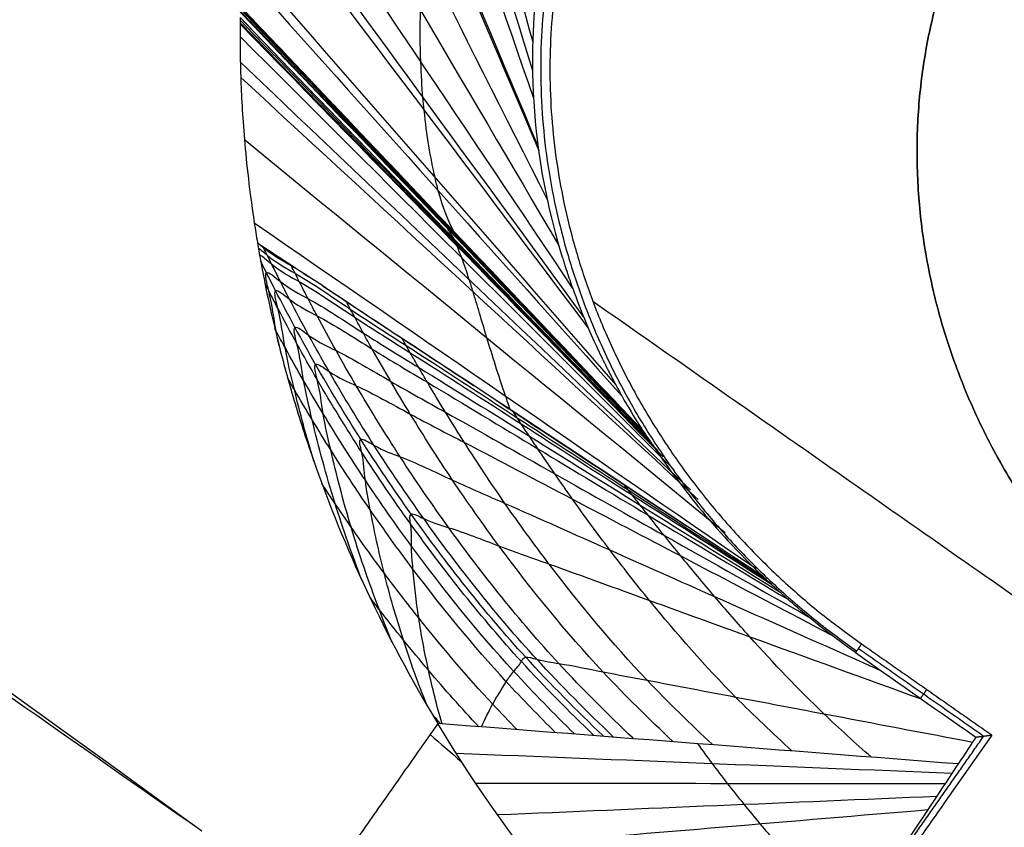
# Model space of a CAD drawing. Header units: millimetres. Extents: x -1267 to 1231, y -1283 to 1250.
# Tile 555 of 656: x -396.11 to -393.78, y -217.71 to -215.8. Entities that reach past the tile are written whole.
import ezdxf

# ---------------------------------------------------------------- set-up
doc = ezdxf.new("R2010")
doc.units = ezdxf.units.MM
doc.layers.add('Default', color=7, linetype='Continuous', true_color=0x000000)

msp = doc.modelspace()

# ---------------------------------------------------------------- linework, layer by layer
at = {"layer": 'Default'}
for points, knots in [([(-401.1255, 407.7332, -638.8215), (-384.7054, 396.2357, -638.8215), (-368.7639, 384.2229, -638.1426), (-337.8463, 359.1556, -635.4387), (-322.8701, 346.1011, -633.4135), (-308.1619, 332.2967, -630.6912), (-307.9397, 332.0879, -630.6499), (-307.4917, 331.6664, -630.5662), (-306.8201, 331.0339, -630.4403), (-305.2562, 329.556, -630.1433), (-302.1408, 326.5916, -629.5367), (-299.4921, 324.036, -628.995), (-294.2234, 318.9054, -627.8827), (-290.7494, 315.4588, -627.1029), (-280.4435, 305.0394, -624.6493), (-273.7276, 297.987, -622.8617), (-254.0515, 276.5013, -617.0554), (-241.5623, 261.7398, -612.5922), (-229.6333, 246.387, -607.5421), (-229.5441, 246.2721, -607.5043), (-229.3625, 246.0382, -607.4273), (-229.0904, 245.6872, -607.3116), (-228.4562, 244.8676, -607.0411), (-227.1914, 243.2266, -606.4973), (-224.6761, 239.9364, -605.3993), (-222.5447, 237.1022, -604.4403), (-218.3148, 231.415, -602.4987), (-215.5388, 227.5983, -601.1729), (-207.3436, 216.0708, -597.104), (-202.0573, 208.2826, -594.2691), (-196.912, 200.3244, -591.2969), (-196.8684, 200.2569, -591.2717), (-196.7849, 200.1278, -591.2234), (-196.6598, 199.9341, -591.151), (-196.3682, 199.4819, -590.982), (-195.7863, 198.5775, -590.6434), (-194.6273, 196.7675, -589.9641), (-192.3292, 193.1433, -588.5975), (-190.3934, 190.0297, -587.4125), (-186.5676, 183.7923, -585.0246), (-184.0778, 179.6209, -583.409), (-176.7922, 167.0647, -578.4943), (-172.1802, 158.6383, -575.1273), (-167.783, 150.0843, -571.653), (-167.7463, 150.0128, -571.624), (-167.6755, 149.8751, -571.568), (-167.5694, 149.6684, -571.4841), (-167.3221, 149.1858, -571.2879), (-166.8285, 148.2197, -570.895), (-165.8453, 146.2834, -570.1062), (-163.8946, 142.3944, -568.5177), (-162.2499, 139.0328, -567.1375), (-158.9973, 132.2717, -564.3531), (-156.348, 126.5742, -561.9926), (-153.5194, 120.2179, -559.3448), (-152.755, 118.477, -558.6185), (-152.2469, 117.3148, -558.1334), (-151.9976, 116.7418, -557.8942), (-150.7523, 113.8671, -556.6932), (-149.7753, 111.5702, -555.7319), (-146.9027, 104.6881, -552.8467), (-144.1465, 97.8232, -549.9589), (-141.1353, 89.8431, -546.5885), (-139.8887, 86.4291, -545.1441), (-139.3754, 85.0075, -544.5423), (-139.2715, 84.7188, -544.4201), (-139.0753, 84.1725, -544.1887), (-138.7818, 83.3527, -543.8416), (-138.4903, 82.5319, -543.4939), (-136.7493, 77.6027, -541.4053), (-135.2596, 73.1912, -539.533), (-130.9658, 59.8647, -533.8746), (-128.3369, 50.8572, -530.047), (-125.9082, 41.5785, -526.1221), (-125.8724, 41.4415, -526.0641), (-125.7994, 41.1618, -525.9458), (-125.6902, 40.7422, -525.7684), (-125.4367, 39.7635, -525.3546), (-124.9352, 37.8067, -524.5275), (-123.9543, 33.8958, -522.8761), (-123.1514, 30.5483, -521.4652), (-121.5962, 23.8594, -518.6503), (-119.6574, 14.9574, -514.9149), (-117.7798, 4.9793, -510.7588), (-116.7484, -1.1044, -508.2389), (-116.4766, -2.7624, -507.5534), (-116.3423, -3.5913, -507.2109), (-116.2982, -3.8653, -507.0976), (-116.2085, -4.4253, -506.8664), (-115.807, -6.9462, -505.8257), (-115.4256, -9.4754, -504.7845), (-114.4561, -16.2404, -502.0077), (-113.8731, -20.7774, -500.1563), (-113.0943, -27.624, -497.3829), (-112.8506, -29.913, -496.4591), (-112.509, -33.357, -495.0748), (-112.3988, -34.5111, -494.6119), (-112.1884, -36.7992, -493.696), (-112.0874, -37.942, -493.2395), (-111.2163, -48.2156, -489.1449), (-110.7112, -57.265, -485.6019), (-110.4718, -66.2997, -482.1373), (-110.4701, -66.3644, -482.1125), (-110.4666, -66.4992, -482.0608), (-110.4614, -66.7014, -481.9834), (-110.4495, -67.1731, -481.8026), (-110.4271, -68.1165, -481.4416), (-110.3874, -70.0033, -480.7208), (-110.3286, -73.7769, -479.2847), (-110.3134, -77.0113, -478.0637), (-110.3302, -83.4802, -475.6354), (-110.4041, -87.7927, -474.0349), (-110.814, -100.7298, -469.2944), (-111.338, -109.354, -466.2153), (-112.1184, -118.0445, -463.2103), (-112.1239, -118.1062, -463.1889), (-112.1356, -118.2353, -463.1443), (-112.1531, -118.429, -463.0774), (-112.1942, -118.8808, -462.9214), (-112.2777, -119.7842, -462.6099), (-112.4493, -121.5901, -461.9892), (-112.8109, -125.1982, -460.7564), (-113.1525, -128.2844, -459.7148), (-113.8779, -134.4483, -457.6524), (-114.4176, -138.5461, -456.3051), (-116.2049, -150.8043, -452.35), (-117.6206, -158.9296, -449.8298), (-119.2837, -167.1312, -447.3961), (-119.3087, -167.254, -447.3596), (-119.3594, -167.5029, -447.2859), (-119.4356, -167.8763, -447.1753), (-119.6145, -168.7473, -446.9179), (-119.9767, -170.4886, -446.4056), (-120.7188, -173.968, -445.3906), (-121.3851, -176.9449, -444.5375), (-122.7578, -182.8913, -442.854), (-123.7265, -186.8457, -441.762), (-126.7922, -198.6779, -438.5801), (-129.0488, -206.5247, -436.584), (-136.4493, -229.9298, -430.9946), (-142.224, -245.3531, -427.7999), (-149.2259, -261.51, -425.0382), (-149.6432, -262.4646, -424.8772), (-150.4811, -264.3651, -424.5612), (-151.7467, -267.2113, -424.0944), (-154.7608, -273.8205, -423.0571), (-157.4485, -279.4298, -422.2571), (-162.9612, -290.5722, -420.777), (-166.8195, -297.8989, -419.9501), (-178.9323, -319.5571, -417.9583), (-187.7248, -333.5672, -417.2821), (-197.2019, -347.1018, -417.2821)], [-580.887092, -580.887092, -580.887092, -580.887092, -544.581648, -544.581648, -508.276205, -508.276205, -507.708933, -507.708933, -507.14166, -506.007115, -503.738025, -499.199844, -499.199844, -490.123484, -490.123484, -471.970762, -471.970762, -435.665319, -435.665319, -435.381682, -435.381682, -435.098046, -434.530774, -433.396229, -431.127138, -426.588958, -426.588958, -417.512597, -417.512597, -399.359876, -399.359876, -399.218057, -399.218057, -399.076239, -398.792603, -398.22533, -397.090785, -394.821695, -390.283515, -390.283515, -381.207154, -381.207154, -363.054432, -363.054432, -362.912614, -362.912614, -362.770796, -362.48716, -361.919887, -360.785342, -358.516252, -353.978071, -353.978071, -344.901711, -342.63262, -341.498075, -341.498075, -340.36353, -340.36353, -335.82535, -335.82535, -326.748989, -322.210809, -319.941718, -319.941718, -319.374446, -319.374446, -318.807173, -317.672628, -317.672628, -308.596267, -308.596267, -290.443546, -290.443546, -290.15991, -290.15991, -289.876273, -289.309001, -288.174456, -285.905365, -281.367185, -281.367185, -272.290824, -263.214463, -260.945373, -259.810828, -259.810828, -259.243556, -259.243556, -258.676283, -254.138103, -254.138103, -245.061742, -245.061742, -240.523561, -240.523561, -238.254471, -238.254471, -235.985381, -235.985381, -217.832659, -217.832659, -217.690841, -217.690841, -217.549023, -217.265387, -216.698114, -215.563569, -213.294479, -208.756299, -208.756299, -199.679938, -199.679938, -181.527216, -181.527216, -181.385398, -181.385398, -181.24358, -180.959944, -180.392671, -179.258126, -176.989036, -172.450855, -172.450855, -163.374495, -163.374495, -145.221773, -145.221773, -144.938137, -144.938137, -144.6545, -144.087228, -142.952683, -140.683593, -136.145412, -136.145412, -127.069051, -127.069051, -108.91633, -108.91633, -72.610886, -72.610886, -70.341796, -70.341796, -68.072706, -63.534526, -54.458165, -54.458165, -36.305443, -36.305443, 0, 0, 0, 0]), ([(-401.8896, 406.6419, -638.2676), (-368.1158, 382.9933, -638.2676), (-336.5022, 357.2552, -635.3739), (-307.1297, 329.4705, -629.7915), (-307.0698, 329.4138, -629.78), (-306.9526, 329.3028, -629.7577), (-306.7768, 329.1364, -629.7242), (-306.3669, 328.748, -629.6458), (-305.5481, 327.9706, -629.4881), (-303.9146, 326.4142, -629.1692), (-300.6634, 323.2938, -628.5179), (-294.2248, 317.0235, -627.1613), (-288.8156, 311.5986, -625.9071), (-278.1441, 300.682, -623.2804), (-271.2254, 293.3153, -621.3718), (-251.0601, 270.9504, -615.2014), (-238.4045, 255.688, -610.4956), (-226.4985, 240.0175, -605.2506), (-226.4492, 239.9526, -605.2288), (-226.3536, 239.8267, -605.1867), (-226.2103, 239.6379, -605.1234), (-225.8761, 239.1971, -604.9756), (-225.2091, 238.3153, -604.6794), (-223.8799, 236.5504, -604.0843), (-221.241, 233.0153, -602.8838), (-219.0125, 229.9762, -601.8374), (-214.6002, 223.886, -599.7217), (-211.7181, 219.8098, -598.2811), (-203.2504, 207.5335, -593.8734), (-197.8432, 199.2853, -590.8208), (-182.3353, 174.3487, -581.3595), (-172.945, 157.466, -574.6429), (-164.447, 140.198, -567.5822), (-164.3792, 140.0601, -567.5258), (-164.2457, 139.7883, -567.4146), (-164.0457, 139.3806, -567.2478), (-163.5802, 138.4289, -566.8582), (-162.6545, 136.5247, -566.0777), (-160.8242, 132.7125, -564.5114), (-159.2914, 129.4384, -563.1603), (-156.2741, 122.8817, -560.4474), (-154.3267, 118.4993, -558.6246), (-148.6782, 105.3182, -553.1205), (-145.1705, 96.4859, -549.4036), (-135.4238, 69.8565, -538.1605), (-129.9621, 51.9273, -530.5435), (-125.5, 33.6787, -522.8628), (-125.4666, 33.542, -522.8053), (-125.3988, 33.2638, -522.6882), (-125.2973, 32.8464, -522.5126), (-125.0619, 31.8729, -522.103), (-124.5966, 29.9261, -521.2843), (-123.6875, 26.0343, -519.6492), (-122.9456, 22.7014, -518.2518), (-121.5111, 16.0395, -515.4633), (-120.6207, 11.6033, -513.6126), (-118.1462, -1.6908, -508.0908), (-116.759, -10.5341, -504.4503), (-113.3742, -37.0128, -493.6911), (-112.154, -54.5968, -486.736), (-111.9365, -72.2718, -480.0361), (-111.9349, -72.4025, -479.9866), (-111.9319, -72.6702, -479.8852), (-111.9275, -73.0716, -479.7332), (-111.9184, -74.008, -479.3789), (-111.9052, -75.8794, -478.6724), (-111.8986, -79.6167, -477.2673), (-111.9268, -82.811, -476.0766), (-112.0278, -89.1875, -473.7138), (-112.1548, -93.4223, -472.1636), (-112.7131, -106.0799, -467.5913), (-113.3214, -114.4557, -464.6479), (-115.8395, -139.406, -456.1578), (-118.4419, -155.8038, -450.9523), (-121.9552, -172.1203, -446.2193), (-121.9815, -172.2419, -446.1841), (-122.0351, -172.49, -446.1122), (-122.1157, -172.862, -446.0045), (-122.3048, -173.7297, -445.7539), (-122.6873, -175.4636, -445.2553), (-123.469, -178.9256, -444.2687), (-124.1678, -181.8831, -443.441), (-125.6037, -187.7846, -441.8101), (-126.6118, -191.7014, -440.7554), (-129.7872, -203.3999, -437.6904), (-132.1056, -211.13, -435.7797), (-139.6527, -234.1218, -430.4576), (-145.4729, -249.1856, -427.4572), (-152.107, -264.1194, -425.0102), (-152.1566, -264.2311, -424.9919), (-152.2579, -264.4585, -424.9548), (-152.4098, -264.7994, -424.8992), (-152.7651, -265.5945, -424.7702), (-153.4791, -267.1823, -424.5153), (-154.9203, -270.349, -424.0174), (-156.1783, -273.048, -423.6113), (-158.7244, -278.4256, -422.8267), (-160.4619, -281.9836, -422.3404), (-165.7941, -292.5768, -420.9925), (-169.5083, -299.5313, -420.242), (-181.1238, -320.0755, -418.4391), (-189.4973, -333.3465, -417.8359), (-198.4949, -346.1964, -417.8359)], [-579.397459, -579.397459, -579.397459, -579.397459, -506.972776, -506.972776, -506.831322, -506.831322, -506.689867, -506.406958, -505.841141, -504.709505, -502.446234, -497.919691, -488.866606, -488.866606, -470.760435, -470.760435, -434.548094, -434.548094, -434.406639, -434.406639, -434.265185, -433.982276, -433.416458, -432.284823, -430.021551, -425.495009, -425.495009, -416.441923, -416.441923, -398.335753, -398.335753, -362.123412, -362.123412, -361.840503, -361.840503, -361.557594, -360.991776, -359.86014, -357.596869, -353.070326, -353.070326, -344.017241, -344.017241, -325.91107, -325.91107, -289.698729, -289.698729, -289.41582, -289.41582, -289.132911, -288.567094, -287.435458, -285.172187, -280.645644, -280.645644, -271.592559, -271.592559, -253.486388, -253.486388, -217.274047, -217.274047, -216.991138, -216.991138, -216.708229, -216.142411, -215.010776, -212.747504, -208.220962, -208.220962, -199.167876, -199.167876, -181.061706, -181.061706, -144.849365, -144.849365, -144.566456, -144.566456, -144.283547, -143.717729, -142.586093, -140.322822, -135.796279, -135.796279, -126.743194, -126.743194, -108.637023, -108.637023, -72.424682, -72.424682, -72.141773, -72.141773, -71.858864, -71.293047, -70.161411, -67.89814, -63.371597, -63.371597, -54.318512, -54.318512, -36.212341, -36.212341, 0, 0, 0, 0]), ([(-197.2019, -347.1018, -417.2821), (-220.3956, -330.8613, -439.9752), (-291.2553, -281.2449, -502.4643), (-454.2709, -167.1001, -605.6749), (-598.9098, -65.8229, -638.8215), (-688.6931, -2.9559, -638.8215)], [2.41548, 2.41548, 2.41548, 2.41548, 70.396144, 198.636056, 404.995527, 404.995527, 404.995527, 404.995527]), ([(-198.4949, -346.1964, -417.8359), (-221.3791, -330.1727, -440.1585), (-291.8903, -280.8002, -502.2417), (-454.4212, -166.9949, -605.1442), (-598.9662, -65.7834, -638.2676), (-688.6931, -2.9559, -638.2676)], [2.408267, 2.408267, 2.408267, 2.408267, 69.367076, 197.537893, 403.786179, 403.786179, 403.786179, 403.786179]), ([(-395.0832, -216.3018, -404.0046), (-395.0967, -216.2788, -403.8024), (-395.1123, -216.2374, -403.5561), (-395.1366, -216.1402, -403.1138), (-395.1489, -216.0651, -402.8391), (-395.158, -215.969, -402.5318), (-395.1627, -215.8923, -402.3017), (-395.1636, -215.7804, -401.9965), (-395.1565, -215.6491, -401.6703), (-395.1454, -215.5533, -401.4502), (-395.131, -215.4584, -401.2396), (-395.1176, -215.3855, -401.0828), (-395.095, -215.2885, -400.8825), (-395.0742, -215.211, -400.7268), (-395.054, -215.1445, -400.5969), (-395.0358, -215.0901, -400.4925), (-395.0219, -215.0509, -400.4181), (-395.0123, -215.025, -400.3697), (-395.0078, -215.0132, -400.3475)], [0, 0, 0, 0, 0.1324023, 0.1647895, 0.3059218, 0.329579, 0.3926816, 0.4794414, 0.5662012, 0.6529609, 0.6591581, 0.7397207, 0.7831006, 0.8264805, 0.8698603, 0.8915503, 0.9132402, 0.9314423, 0.9314423, 0.9314423, 0.9314423]), ([(-394.8809, -215.6741, -400.7598), (-394.8915, -215.7429, -400.9019), (-394.9011, -215.835, -401.0948), (-394.8934, -216.066, -401.5822), (-394.8759, -216.2053, -401.8766), (-394.8262, -216.3671, -402.2325), (-394.8254, -216.3696, -402.2382), (-394.8231, -216.377, -402.2545), (-394.8196, -216.388, -402.2787), (-394.8114, -216.4128, -402.3339), (-394.8043, -216.4328, -402.3788), (-394.7902, -216.4711, -402.4655), (-394.781, -216.4944, -402.519), (-394.7545, -216.5576, -402.6669), (-394.7386, -216.5909, -402.7486), (-394.7253, -216.6176, -402.8175), (-394.7235, -216.6213, -402.827), (-394.7209, -216.6264, -402.8405), (-394.717, -216.634, -402.8607), (-394.7082, -216.6511, -402.9069), (-394.7009, -216.6646, -402.9451), (-394.687, -216.69, -403.0199), (-394.6785, -216.7049, -403.0674), (-394.6556, -216.7436, -403.2028), (-394.6442, -216.7615, -403.2837), (-394.6373, -216.7719, -403.3551)], [-1.758738, -1.758738, -1.758738, -1.758738, -1.319054, -1.319054, -0.879369, -0.879369, -0.865629, -0.865629, -0.851889, -0.824409, -0.769448, -0.769448, -0.659527, -0.659527, -0.439685, -0.439685, -0.425944, -0.425944, -0.412204, -0.384724, -0.329763, -0.329763, -0.219842, -0.219842, 0, 0, 0, 0]), ([(-395.5875, -215.7967, -405.4238), (-395.5876, -215.7982, -405.4634), (-395.5876, -215.8022, -405.5367), (-395.5878, -215.8149, -405.6879), (-395.588, -215.8488, -405.9459), (-395.5874, -215.9295, -406.3022), (-395.58, -216.0763, -406.7067), (-395.5641, -216.2209, -406.9849), (-395.5496, -216.312, -407.1296), (-395.5469, -216.3281, -407.1544)], [-1.133436, -1.133436, -1.133436, -1.133436, -1.06611, -0.998785, -0.864134, -0.594832, -0.32553, -0.056228, 0, 0, 0, 0]), ([(-395.0819, -216.3206, -404.5012), (-395.0873, -216.3124, -404.4262), (-395.0933, -216.3028, -404.3372), (-395.1008, -216.2904, -404.2233), (-395.1045, -216.2842, -404.1663), (-395.1086, -216.2774, -404.103), (-395.111, -216.2733, -404.0663), (-395.1122, -216.2712, -404.0468)], [0, 0, 0, 0, 0.5, 0.5839771, 0.75, 0.875, 1, 1, 1, 1]), ([(-394.9505, -216.7218, -405.6432), (-394.9543, -216.7109, -405.6276), (-394.9758, -216.6486, -405.5361), (-395.0073, -216.5476, -405.3576), (-395.0319, -216.4637, -405.154), (-395.0506, -216.4039, -404.9701), (-395.0633, -216.3663, -404.8278), (-395.0733, -216.3421, -404.7043), (-395.079, -216.33, -404.6295), (-395.0828, -216.3226, -404.5795), (-395.0859, -216.3174, -404.5381), (-395.0878, -216.3145, -404.5118)], [0.0002302, 0.0002302, 0.0002302, 0.0002302, 0.0496084, 0.2872063, 0.5248042, 0.5997449, 0.7624021, 0.8812011, 0.8996173, 0.9406005, 1, 1, 1, 1]), ([(-395.5469, -216.3281, -407.1544), (-395.534, -216.4052, -407.2728), (-395.5171, -216.4877, -407.3818), (-395.4841, -216.6178, -407.5321), (-395.4658, -216.6843, -407.6039), (-395.4443, -216.7528, -407.6709), (-395.4293, -216.7988, -407.7146), (-395.422, -216.8206, -407.7346), (-395.3435, -217.0441, -407.9333), (-395.2483, -217.2528, -408.0716), (-395.1216, -217.4629, -408.1797)], [0, 0, 0, 0, 0.253005, 0.253005, 0.379507, 0.442759, 0.442759, 0.50601, 0.50601, 1.01202, 1.01202, 1.01202, 1.01202]), ([(-394.354, -217.1158, -404.1324), (-394.747, -216.8563, -405.1281), (-395.0437, -216.6595, -405.8779), (-395.3391, -216.4674, -406.6328), (-395.4186, -216.4104, -406.8241), (-395.4892, -216.3698, -407.016), (-395.507, -216.3597, -407.0647), (-395.5364, -216.3374, -407.1327), (-395.5458, -216.3289, -407.1515), (-395.5469, -216.3281, -407.1544)], [0, 0, 0, 0, 1.025524, 1.025524, 1.538286, 1.538286, 1.794667, 1.794667, 2.051048, 2.051048, 2.051048, 2.051048]), ([(-395.5449, -216.3401, -407.1727), (-395.5386, -216.3446, -407.1576), (-395.5026, -216.3766, -407.0851), (-395.4406, -216.407, -406.9064), (-395.3258, -216.4876, -406.6281), (-395.1533, -216.5975, -406.1858), (-394.9338, -216.7415, -405.6319), (-394.6504, -216.9256, -404.9125), (-394.4539, -217.0534, -404.4145), (-394.3448, -217.1245, -404.1379)], [0.309639, 0.309639, 0.309639, 0.309639, 0.3181211, 0.3493182, 0.4117124, 0.4741065, 0.5988948, 0.7236831, 0.8795486, 0.8795486, 0.8795486, 0.8795486]), ([(-394.7077, -217.494, -406.9129), (-394.7693, -217.4349, -406.9535), (-394.9296, -217.2753, -407.0551), (-395.117, -217.0377, -407.1366), (-395.2741, -216.8058, -407.1714), (-395.3622, -216.6606, -407.1739), (-395.4266, -216.5459, -407.1645), (-395.4644, -216.4751, -407.1538), (-395.493, -216.4193, -407.1424), (-395.5103, -216.3847, -407.1341), (-395.5232, -216.3585, -407.1271), (-395.5293, -216.3461, -407.1236), (-395.5319, -216.3405, -407.122)], [-0.0011607, -0.0011607, -0.0011607, -0.0011607, 0.1735459, 0.4609956, 0.6047204, 0.7484452, 0.8203077, 0.8921701, 0.9281013, 0.9640325, 0.9819981, 0.9967762, 0.9967762, 0.9967762, 0.9967762]), ([(-395.542, -216.3569, -407.1978), (-395.5352, -216.3593, -407.1767), (-395.4948, -216.3958, -407.0969), (-395.4306, -216.4267, -406.9119), (-395.3159, -216.5061, -406.6336), (-395.1436, -216.6143, -406.1913), (-394.9243, -216.756, -405.6373), (-394.641, -216.9373, -404.9176), (-394.4447, -217.0632, -404.4192), (-394.3355, -217.1332, -404.1423)], [0.3059575, 0.3059575, 0.3059575, 0.3059575, 0.3181211, 0.3493182, 0.4117124, 0.4741065, 0.5988948, 0.7236831, 0.8797123, 0.8797123, 0.8797123, 0.8797123]), ([(-394.7311, -217.4922, -406.9849), (-394.7936, -217.4321, -407.0268), (-394.9563, -217.2698, -407.1316), (-395.1462, -217.028, -407.2162), (-395.3051, -216.7921, -407.253), (-395.394, -216.6443, -407.2563), (-395.4589, -216.5277, -407.2473), (-395.4969, -216.4557, -407.2368), (-395.5232, -216.4038, -407.2264), (-395.5348, -216.3805, -407.2211), (-395.5394, -216.3712, -407.2188)], [-0.0011683, -0.0011683, -0.0011683, -0.0011683, 0.1735459, 0.4609956, 0.6047204, 0.7484452, 0.8203077, 0.8921701, 0.9281013, 0.9517775, 0.9517775, 0.9517775, 0.9517775]), ([(-395.4956, -216.5723, -407.4795), (-395.4982, -216.5601, -407.4637), (-395.5072, -216.5155, -407.4035), (-395.5135, -216.4637, -407.3177), (-395.5358, -216.3821, -407.2286), (-395.4762, -216.4357, -407.1126), (-395.41, -216.4666, -406.9221), (-395.2956, -216.5435, -406.6435), (-395.1236, -216.6482, -406.2014), (-394.9049, -216.7853, -405.6476), (-394.6216, -216.9612, -404.9265), (-394.4251, -217.0834, -404.4267), (-394.3156, -217.1515, -404.1483)], [0.2444854, 0.2444854, 0.2444854, 0.2444854, 0.255727, 0.2869241, 0.3025226, 0.3181211, 0.3493182, 0.4117124, 0.4741065, 0.5988948, 0.7236831, 0.8805751, 0.8805751, 0.8805751, 0.8805751]), ([(-394.6608, -217.4977, -406.7689), (-394.7206, -217.4406, -406.8069), (-394.8763, -217.2864, -406.9021), (-395.0587, -217.0571, -406.9774), (-395.2122, -216.8334, -407.0082), (-395.2986, -216.6931, -407.0091), (-395.362, -216.5823, -406.9988), (-395.3993, -216.5139, -406.9878), (-395.4277, -216.4599, -406.9763), (-395.4449, -216.4264, -406.968), (-395.4578, -216.4008, -406.961), (-395.4641, -216.3884, -406.9573), (-395.4669, -216.3826, -406.9556)], [-0.0011361, -0.0011361, -0.0011361, -0.0011361, 0.1735459, 0.4609956, 0.6047204, 0.7484452, 0.8203077, 0.8921701, 0.9281013, 0.9640325, 0.9819981, 0.997726, 0.997726, 0.997726, 0.997726]), ([(-394.7537, -217.4905, -407.0541), (-394.812, -217.4342, -407.0927), (-394.9665, -217.279, -407.1912), (-395.1483, -217.0492, -407.2734), (-395.3032, -216.822, -407.3124), (-395.3903, -216.6794, -407.3187), (-395.4543, -216.5663, -407.313), (-395.4919, -216.4964, -407.305), (-395.5164, -216.449, -407.2972), (-395.5264, -216.4293, -407.2935), (-395.5294, -216.4234, -407.2923)], [0.0043183, 0.0043183, 0.0043183, 0.0043183, 0.1735459, 0.4609956, 0.6047204, 0.7484452, 0.8203077, 0.8921701, 0.9281013, 0.9436052, 0.9436052, 0.9436052, 0.9436052]), ([(-395.4139, -216.8436, -407.755), (-395.4315, -216.7856, -407.6935), (-395.4558, -216.6943, -407.589), (-395.484, -216.5722, -407.4367), (-395.4921, -216.5046, -407.3237), (-395.5141, -216.4252, -407.2375), (-395.4547, -216.4771, -407.1209), (-395.3888, -216.5068, -406.931), (-395.2747, -216.5812, -406.6523), (-395.1033, -216.6823, -406.2105), (-394.8852, -216.8148, -405.6569), (-394.6017, -216.9853, -404.9334), (-394.4046, -217.104, -404.431), (-394.2943, -217.1705, -404.1499)], [0.1749314, 0.1749314, 0.1749314, 0.1749314, 0.2245299, 0.255727, 0.2869241, 0.3025226, 0.3181211, 0.3493182, 0.4117124, 0.4741065, 0.5988948, 0.7236831, 0.8821913, 0.8821913, 0.8821913, 0.8821913]), ([(-394.5672, -217.505, -406.4808), (-394.6233, -217.4519, -406.5138), (-394.7695, -217.3086, -406.596), (-394.9419, -217.0959, -406.6589), (-395.0883, -216.8884, -406.6818), (-395.1713, -216.7581, -406.6794), (-395.2328, -216.6551, -406.6675), (-395.2692, -216.5914, -406.6559), (-395.2971, -216.5412, -406.6442), (-395.3141, -216.5099, -406.6358), (-395.327, -216.4856, -406.6287), (-395.3335, -216.4735, -406.6248), (-395.3365, -216.4678, -406.623)], [-0.001084, -0.001084, -0.001084, -0.001084, 0.173546, 0.460996, 0.60472, 0.748445, 0.820308, 0.89217, 0.928101, 0.964032, 0.981998, 0.998949, 0.998949, 0.998949, 0.998949]), ([(-394.799, -217.4872, -407.1923), (-394.8478, -217.4392, -407.2238), (-394.9847, -217.3002, -407.3088), (-395.1486, -217.0964, -407.3851), (-395.2939, -216.889, -407.4276), (-395.3768, -216.758, -407.4394), (-395.4383, -216.6535, -407.44), (-395.4748, -216.5885, -407.4367), (-395.4968, -216.5479, -407.4329), (-395.5047, -216.5332, -407.4313), (-395.5057, -216.5313, -407.431)], [0.0177572, 0.0177572, 0.0177572, 0.0177572, 0.1735459, 0.4609956, 0.6047204, 0.7484452, 0.8203077, 0.8921701, 0.9281013, 0.9333507, 0.9333507, 0.9333507, 0.9333507]), ([(-395.2997, -217.1264, -407.9777), (-395.3237, -217.0642, -407.9194), (-395.3699, -216.9321, -407.7874), (-395.4112, -216.7771, -407.6037), (-395.4402, -216.6504, -407.4406), (-395.4472, -216.5871, -407.3319), (-395.4684, -216.5125, -407.2509), (-395.4097, -216.5609, -407.1333), (-395.3441, -216.5883, -406.9446), (-395.2311, -216.6573, -406.6661), (-395.0611, -216.7511, -406.2255), (-394.8448, -216.8741, -405.673), (-394.5597, -217.0345, -404.941), (-394.3604, -217.1469, -404.4296), (-394.2471, -217.2108, -404.1391)], [0.1084309, 0.1084309, 0.1084309, 0.1084309, 0.1621357, 0.2245299, 0.255727, 0.2869241, 0.3025226, 0.3181211, 0.3493182, 0.4117124, 0.4741065, 0.5988948, 0.7236831, 0.8878964, 0.8878964, 0.8878964, 0.8878964]), ([(-394.4735, -217.5124, -406.1928), (-394.5259, -217.4633, -406.2207), (-394.6627, -217.3307, -406.2899), (-394.8252, -217.1348, -406.3405), (-394.9644, -216.9434, -406.3555), (-395.0441, -216.8232, -406.3498), (-395.1036, -216.7279, -406.3363), (-395.1392, -216.669, -406.324), (-395.1664, -216.6224, -406.3121), (-395.1833, -216.5934, -406.3036), (-395.1959, -216.571, -406.2966), (-395.2025, -216.5596, -406.2927), (-395.2053, -216.5544, -406.2909)], [-0.0010167, -0.0010167, -0.0010167, -0.0010167, 0.1735459, 0.4609956, 0.6047204, 0.7484452, 0.8203077, 0.8921701, 0.9281013, 0.9640325, 0.9819981, 0.9987794, 0.9987794, 0.9987794, 0.9987794]), ([(-395.2289, -217.2718, -408.0723), (-395.2397, -217.2454, -408.047), (-395.2764, -217.1524, -407.9553), (-395.3295, -216.9965, -407.788), (-395.368, -216.8459, -407.5978), (-395.3939, -216.729, -407.4401), (-395.3996, -216.6704, -407.3349), (-395.4194, -216.601, -407.2583), (-395.3616, -216.6457, -407.1401), (-395.2967, -216.6708, -406.9527), (-395.185, -216.7344, -406.6749), (-395.0168, -216.8207, -406.2361), (-394.8031, -216.9338, -405.6856), (-394.515, -217.0845, -404.9404), (-394.3118, -217.1912, -404.415), (-394.1936, -217.2532, -404.1097)], [0.0753744, 0.0753744, 0.0753744, 0.0753744, 0.0997416, 0.1621357, 0.2245299, 0.255727, 0.2869241, 0.3025226, 0.3181211, 0.3493182, 0.4117124, 0.4741065, 0.5988948, 0.7236831, 0.896902, 0.896902, 0.896902, 0.896902]), ([(-394.8442, -217.4839, -407.3305), (-394.8835, -217.4447, -407.3551), (-395.0021, -217.3229, -407.427), (-395.1473, -217.1455, -407.4964), (-395.2818, -216.9592, -407.5409), (-395.3598, -216.8407, -407.557), (-395.4182, -216.7458, -407.5629), (-395.4517, -216.689, -407.5636), (-395.4706, -216.6561, -407.5628), (-395.4758, -216.6467, -407.5625)], [0.0345004, 0.0345004, 0.0345004, 0.0345004, 0.1735459, 0.4609956, 0.6047204, 0.7484452, 0.8203077, 0.8921701, 0.920546, 0.920546, 0.920546, 0.920546]), ([(-394.9894, -216.6962, -405.7418), (-394.9741, -216.7063, -405.7033), (-394.8713, -216.7745, -405.4433), (-394.7197, -216.8744, -405.0588), (-394.5831, -216.9645, -404.7128), (-394.534, -216.9969, -404.5882)], [0.5771986, 0.5771986, 0.5771986, 0.5771986, 0.5988948, 0.7236831, 0.793907, 0.793907, 0.793907, 0.793907]), ([(-394.2862, -217.5271, -405.6167), (-394.3312, -217.486, -405.6344), (-394.4491, -217.3751, -405.6777), (-394.5917, -217.2124, -405.7036), (-394.7166, -217.0534, -405.7027), (-394.7897, -216.9533, -405.6904), (-394.8453, -216.8736, -405.6737), (-394.879, -216.8241, -405.6602), (-394.9051, -216.7849, -405.6479), (-394.9216, -216.7603, -405.6391), (-394.9339, -216.7412, -405.6321), (-394.941, -216.7309, -405.628), (-394.9438, -216.7263, -405.6262), (-394.9438, -216.7262, -405.6262)], [-0.000886, -0.000886, -0.000886, -0.000886, 0.173546, 0.460996, 0.60472, 0.748445, 0.820308, 0.89217, 0.928101, 0.964032, 0.981998, 0.999964, 1.000253, 1.000253, 1.000253, 1.000253]), ([(-395.1467, -217.4208, -408.1576), (-395.168, -217.3678, -408.0971), (-395.2058, -217.2608, -407.9676), (-395.2507, -217.1055, -407.7618), (-395.2764, -216.9827, -407.5764), (-395.2941, -216.8864, -407.4258), (-395.2961, -216.8379, -407.3257), (-395.3119, -216.7802, -407.255), (-395.2568, -216.8171, -407.137), (-395.1933, -216.8376, -406.9526), (-395.0854, -216.8899, -406.6777), (-394.9224, -216.9607, -406.2442), (-394.7153, -217.0536, -405.7002), (-394.4202, -217.1845, -404.9215), (-394.2072, -217.2793, -404.36), (-394.0766, -217.3374, -404.0158)], [0.0417987, 0.0417987, 0.0417987, 0.0417987, 0.0997416, 0.1621357, 0.2245299, 0.255727, 0.2869241, 0.3025226, 0.3181211, 0.3493182, 0.4117124, 0.4741065, 0.5988948, 0.7236831, 0.921255, 0.921255, 0.921255, 0.921255]), ([(-394.9347, -217.4772, -407.6068), (-394.954, -217.4574, -407.6181), (-395.0347, -217.3728, -407.6647), (-395.1396, -217.2493, -407.7171), (-395.2488, -217.1079, -407.7612), (-395.3138, -217.0174, -407.7821), (-395.3619, -216.9467, -407.7944), (-395.3845, -216.9125, -407.7992), (-395.3948, -216.8966, -407.8012)], [0.0846072, 0.0846072, 0.0846072, 0.0846072, 0.1735459, 0.4609956, 0.6047204, 0.7484452, 0.8203077, 0.8820747, 0.8820747, 0.8820747, 0.8820747]), ([(-394.0988, -217.5418, -405.0405), (-394.1365, -217.5087, -405.048), (-394.2355, -217.4194, -405.0655), (-394.3582, -217.2901, -405.0667), (-394.4687, -217.1635, -405.0499), (-394.5352, -217.0833, -405.0311), (-394.5869, -217.0193, -405.0112), (-394.6189, -216.9792, -404.9964), (-394.6438, -216.9474, -404.9836), (-394.66, -216.9272, -404.9747), (-394.6717, -216.9118, -404.9678), (-394.679, -216.9031, -404.9636), (-394.6815, -216.8995, -404.9619), (-394.6816, -216.8994, -404.9619)], [-0.000704, -0.000704, -0.000704, -0.000704, 0.173546, 0.460996, 0.60472, 0.748445, 0.820308, 0.89217, 0.928101, 0.964032, 0.981998, 0.999964, 1.000287, 1.000287, 1.000287, 1.000287]), ([(-395.1111, -217.4637, -408.1475), (-395.124, -217.4201, -408.0805), (-395.1452, -217.3344, -407.9417), (-395.1682, -217.2119, -407.728), (-395.1784, -217.1169, -407.5425), (-395.1851, -217.0421, -407.3941), (-395.1819, -217.0043, -407.296), (-395.1919, -216.9592, -407.2278), (-395.1404, -216.988, -407.1117), (-395.0788, -217.004, -406.9308), (-394.976, -217.0448, -406.6608), (-394.8199, -217.1001, -406.2352), (-394.6218, -217.1725, -405.7011), (-394.3294, -217.2783, -404.9097), (-394.1156, -217.3558, -404.3315), (-393.9807, -217.4048, -403.9667)], [0.0396874, 0.0396874, 0.0396874, 0.0396874, 0.0997416, 0.1621357, 0.2245299, 0.255727, 0.2869241, 0.3025226, 0.3181211, 0.3493182, 0.4117124, 0.4741065, 0.5988948, 0.7236831, 0.9369851, 0.9369851, 0.9369851, 0.9369851]), ([(-394.136, -217.2956, -404.0632), (-394.1901, -217.2573, -404.1128), (-394.2385, -217.2189, -404.1417), (-394.2851, -217.1787, -404.1493), (-394.2865, -217.1774, -404.1494), (-394.293, -217.1717, -404.1499), (-394.2962, -217.1689, -404.15), (-394.3057, -217.1604, -404.1499), (-394.312, -217.1548, -404.1492), (-394.3246, -217.1434, -404.1464), (-394.3308, -217.1376, -404.1443), (-394.3421, -217.1269, -404.1395), (-394.3496, -217.1203, -404.1354), (-394.354, -217.1158, -404.1324)], [0, 0, 0, 0, 0.0948382, 0.0948382, 0.1066929, 0.1066929, 0.1185477, 0.1185477, 0.1422572, 0.1422572, 0.1659668, 0.1659668, 0.1896763, 0.1896763, 0.1896763, 0.1896763]), ([(-395.0249, -217.4704, -407.8827), (-395.0655, -217.427, -407.905), (-395.1254, -217.3593, -407.9357), (-395.2028, -217.2661, -407.9715), (-395.2486, -217.2082, -407.9908), (-395.2747, -217.1741, -408.0009), (-395.282, -217.1644, -408.0036)], [0.184399, 0.184399, 0.184399, 0.184399, 0.4609956, 0.6047204, 0.7484452, 0.8051744, 0.8051744, 0.8051744, 0.8051744]), ([(-395.0181, -217.471, -407.8619), (-395.0099, -217.4522, -407.7878), (-394.9918, -217.4148, -407.6337), (-394.9653, -217.3724, -407.4393), (-394.9432, -217.3388, -407.2808), (-394.9254, -217.322, -407.1787), (-394.9184, -217.3021, -407.1044), (-394.8769, -217.3152, -406.9971), (-394.8203, -217.3227, -406.8248), (-394.7311, -217.3414, -406.5705), (-394.593, -217.367, -406.1681), (-394.4188, -217.4004, -405.6636), (-394.1631, -217.4489, -404.9213), (-393.9766, -217.4844, -404.3804), (-393.8597, -217.5066, -404.0411)], [0.1044479, 0.1044479, 0.1044479, 0.1044479, 0.1621357, 0.2245299, 0.255727, 0.2869241, 0.3025226, 0.3181211, 0.3493182, 0.4117124, 0.4741065, 0.5988948, 0.7236831, 0.9336477, 0.9336477, 0.9336477, 0.9336477]), ([(-394.1431, -217.9337, -406.4781), (-394.1578, -217.9195, -406.4735), (-394.2039, -217.874, -406.4582), (-394.2779, -217.796, -406.4293), (-394.3476, -217.716, -406.3958), (-394.3999, -217.6522, -406.3666), (-394.4375, -217.6048, -406.3437), (-394.4738, -217.5569, -406.3192), (-394.4961, -217.5266, -406.3029), (-394.5076, -217.5106, -406.2941)], [0.4425398, 0.4425398, 0.4425398, 0.4425398, 0.5, 0.625, 0.75, 0.8100986, 0.875, 0.9375, 1, 1, 1, 1]), ([(-393.8935, -217.5583, -404.4085), (-393.9208, -217.5997, -404.6781), (-393.9606, -217.6597, -405.025), (-394.0139, -217.7397, -405.4556), (-394.014, -217.74, -405.4569), (-394.015, -217.7415, -405.4649), (-394.0165, -217.7437, -405.477), (-394.0201, -217.749, -405.5056), (-394.0274, -217.76, -405.5645), (-394.043, -217.7834, -405.6894), (-394.078, -217.836, -405.9677), (-394.1145, -217.8908, -406.2547), (-394.1422, -217.9323, -406.471), (-394.1419, -217.9318, -406.4685), (-394.142, -217.932, -406.4693), (-394.1422, -217.9322, -406.4705), (-394.1426, -217.9328, -406.4735), (-394.1434, -217.9341, -406.4802), (-394.1455, -217.9372, -406.4966), (-394.1512, -217.9458, -406.5411), (-394.1687, -217.972, -406.6769), (-394.2277, -218.0604, -407.1359), (-394.3196, -218.1983, -407.8503), (-394.3993, -218.3177, -408.4694)], [-2.569087, -2.569087, -2.569087, -2.569087, -1.926815, -1.926815, -1.91678, -1.91678, -1.906744, -1.886673, -1.846531, -1.766247, -1.605679, -1.284543, -1.284543, -1.279526, -1.279526, -1.274508, -1.264472, -1.244401, -1.20426, -1.123976, -0.963408, -0.642272, 0, 0, 0, 0])]:
    msp.add_open_spline(points, degree=3, knots=knots, dxfattribs=at)
for points, degree in [([(-671.8497, -542.2997, -577.9155), (-423.9828, -188.3092, -577.9155), (-176.116, 165.6813, -577.9155)], 2), ([(-671.136, -540.9322, -577.3989), (-424.1465, -188.1947, -577.3989), (-177.1571, 164.5428, -577.3989)], 2), ([(-1261.5997, 141.8168, -453.3556), (-809.1524, -174.9902, -453.3556), (-356.7052, -491.7972, -453.3556)], 2), ([(-1260.125, 140.97, -453.8835), (-809.0658, -174.865, -453.8835), (-358.0066, -490.7001, -453.8835)], 2), ([(-430.6017, -524.3715, -481.8116), (-270.5261, -295.7598, -481.8116), (-110.4505, -67.1482, -481.8116)], 2), ([(-429.5536, -522.3505, -481.3465), (-270.7722, -295.5872, -481.3465), (-111.9909, -68.8238, -481.3465)], 2), ([(-424.1757, -197.7621, -405.2038), (-409.9269, -207.7392, -405.2038), (-395.6781, -217.7163, -405.2038)], 2), ([(-389.1435, -225.6812, -409.3576), (-405.1705, -214.459, -409.3576), (-421.1974, -203.2368, -409.3576)], 2), ([(-389.197, -225.7576, -411.3142), (-405.224, -214.5354, -411.3142), (-421.2509, -203.3132, -411.3142)], 2), ([(-421.3044, -203.3895, -413.2707), (-405.2774, -214.6117, -413.2707), (-389.2505, -225.8339, -413.2707)], 2), ([(-421.3633, -203.4736, -407.5641), (-405.3363, -214.6958, -407.5641), (-389.3093, -225.918, -407.5641)], 2), ([(-390.1583, -227.1305, -409.1092), (-406.1853, -215.9083, -409.1092), (-422.2123, -204.6861, -409.1092)], 2), ([(-390.2152, -227.2117, -411.19), (-406.2422, -215.9895, -411.19), (-422.2691, -204.7673, -411.19)], 2), ([(-422.326, -204.8485, -413.2707), (-406.299, -216.0707, -413.2707), (-390.2721, -227.2929, -413.2707)], 2), ([(-373.0956, -223.9397, -406.6496), (-381.5204, -218.0405, -401.6334), (-389.9452, -212.1414, -396.6172), (-398.37, -206.2423, -391.6009)], 3), ([(-424.9189, -207.5566, -418.0548), (-408.2241, -219.2464, -418.0548), (-391.5294, -230.9362, -418.0548)], 2), ([(-391.5294, -230.9362, -417.5008), (-408.2241, -219.2464, -417.5008), (-424.9189, -207.5566, -417.5008)], 2), ([(-424.9189, -207.5566, -417.7778), (-408.2241, -219.2464, -417.7778), (-391.5294, -230.9362, -417.7778)], 2), ([(-409.4905, -207.7098, -396.5606), (-404.8864, -211.0453, -399.4417), (-400.2822, -214.3808, -402.3227), (-395.6781, -217.7163, -405.2038)], 3), ([(-395.3083, -214.7993, -400.6972), (-395.1706, -215.1951, -400.9365), (-395.033, -215.591, -401.1759), (-394.8954, -215.9868, -401.4153)], 3), ([(-395.4063, -214.857, -400.9792), (-395.2323, -215.2719, -401.2058), (-395.0584, -215.6869, -401.4325), (-394.8845, -216.1018, -401.6591)], 3), ([(-395.2286, -214.8557, -400.6128), (-395.1184, -215.211, -400.8344), (-395.0081, -215.5664, -401.0561), (-394.8978, -215.9217, -401.2777)], 3), ([(-395.4108, -214.8687, -401.0063), (-395.235, -215.2826, -401.23), (-395.0591, -215.6965, -401.4536), (-394.8833, -216.1103, -401.6773)], 3), ([(-395.1568, -214.907, -400.5341), (-395.0703, -215.2226, -400.7344), (-394.9838, -215.5382, -400.9347), (-394.8974, -215.8539, -401.135)], 3), ([(-395.4666, -215.0307, -401.4011), (-395.2655, -215.4291, -401.5757), (-395.0643, -215.8275, -401.7503), (-394.8631, -216.2258, -401.9249)], 3), ([(-395.5098, -215.1875, -401.8252), (-395.2852, -215.5697, -401.9369), (-395.0606, -215.952, -402.0487), (-394.836, -216.3342, -402.1604)], 3), ([(-395.5417, -215.3354, -402.2795), (-395.2956, -215.7022, -402.3148), (-395.0494, -216.0689, -402.3501), (-394.8032, -216.4357, -402.3854)], 3), ([(-395.5585, -215.4356, -402.6295), (-395.2979, -215.7919, -402.6008), (-395.0373, -216.1483, -402.572), (-394.7767, -216.5047, -402.5432)], 3), ([(-395.5636, -215.4711, -402.7651), (-395.2978, -215.8239, -402.7105), (-395.0321, -216.1767, -402.6559), (-394.7663, -216.5295, -402.6013)], 3), ([(-395.5817, -215.654, -403.6246), (-395.2885, -215.9902, -403.3964), (-394.9952, -216.3265, -403.1681), (-394.702, -216.6627, -402.9398)], 3), ([(-395.5838, -215.6868, -403.8344), (-395.285, -216.0208, -403.5621), (-394.9863, -216.3548, -403.2898), (-394.6876, -216.6889, -403.0176)], 3), ([(-395.5873, -215.7813, -405.0221), (-395.2672, -216.1166, -404.5055), (-394.9471, -216.452, -403.989), (-394.627, -216.7873, -403.4724)], 3), ([(-395.5873, -215.7835, -405.0798), (-395.2665, -216.119, -404.5522), (-394.9458, -216.4546, -404.0245), (-394.625, -216.7901, -403.4969)], 3), ([(-395.5872, -215.7769, -404.9082), (-395.2684, -216.1118, -404.4137), (-394.9497, -216.4466, -403.9193), (-394.6309, -216.7815, -403.4248)], 3), ([(-395.5871, -215.7737, -404.823), (-395.2694, -216.1081, -404.3452), (-394.9517, -216.4424, -403.8675), (-394.6341, -216.7768, -403.3897)], 3), ([(-395.587, -215.7705, -404.7386), (-395.1122, -216.2712, -404.0468), (-394.6373, -216.7719, -403.3551)], 2), ([(-395.587, -215.7705, -404.7386), (-395.3246, -216.0472, -404.3563), (-395.0622, -216.3239, -403.974), (-394.7998, -216.6006, -403.5918)], 3), ([(-395.5877, -215.8089, -405.6149), (-395.2565, -216.1488, -404.9803), (-394.9252, -216.4886, -404.3457), (-394.594, -216.8285, -403.7111)], 3), ([(-395.5877, -215.8123, -405.6498), (-395.2552, -216.1525, -405.0073), (-394.9226, -216.4928, -404.3648), (-394.59, -216.8331, -403.7223)], 3), ([(-395.5876, -215.8028, -405.5373), (-395.2593, -216.1413, -404.9202), (-394.9309, -216.4799, -404.3031), (-394.6026, -216.8185, -403.686)], 3), ([(-395.5875, -215.7967, -405.4238), (-395.1012, -216.3006, -404.5363), (-394.6149, -216.8046, -403.6489)], 2), ([(-395.5875, -215.7967, -405.4238), (-395.2633, -216.1326, -404.8322), (-394.9391, -216.4686, -404.2405), (-394.6149, -216.8046, -403.6489)], 3), ([(-395.5879, -215.8413, -405.8714), (-395.2465, -216.1823, -405.1783), (-394.9052, -216.5234, -404.4853), (-394.5638, -216.8644, -403.7923)], 3), ([(-395.5872, -215.9019, -406.166), (-395.2333, -216.2383, -405.4045), (-394.8794, -216.5748, -404.6431), (-394.5255, -216.9112, -403.8816)], 3), ([(-395.5863, -215.9378, -406.2984), (-395.2265, -216.27, -405.5056), (-394.8667, -216.6021, -404.7127), (-394.5069, -216.9342, -403.9199)], 3), ([(-395.5776, -216.0845, -406.7023), (-395.1994, -216.3938, -405.811), (-394.8212, -216.7031, -404.9198), (-394.443, -217.0123, -404.0286)], 3), ([(-395.2235, -216.1738, -404.7596), (-395.0206, -216.3841, -404.3894), (-394.8178, -216.5943, -404.0191), (-394.6149, -216.8046, -403.6489)], 3), ([(-395.5545, -216.2809, -407.0794), (-395.1598, -216.553, -406.0918), (-394.7651, -216.8252, -405.1043), (-394.3704, -217.0973, -404.1167)], 3), ([(-395.5469, -216.3282, -407.1542), (-395.5067, -216.3547, -407.0525), (-395.4666, -216.3812, -406.9508), (-395.4264, -216.4077, -406.8491)], 3), ([(-395.0349, -216.3526, -403.9344), (-394.9024, -216.4924, -403.7413), (-394.7698, -216.6321, -403.5482), (-394.6373, -216.7719, -403.3551)], 3), ([(-395.3933, -216.4296, -406.7651), (-395.274, -216.5084, -406.4629), (-395.1547, -216.5871, -406.1608), (-395.0354, -216.6659, -405.8586)], 3), ([(-391.9212, -218.4513, -409.3576), (-393.3383, -217.459, -409.3576), (-394.7554, -216.4668, -409.3576)], 2), ([(-394.6373, -216.7719, -403.3551), (-394.6343, -216.7765, -403.3865), (-394.6286, -216.785, -403.4501), (-394.621, -216.7959, -403.548), (-394.6168, -216.8019, -403.615), (-394.6149, -216.8046, -403.6489)], 3), ([(-394.6149, -216.8046, -403.6489), (-394.5547, -216.8949, -403.871), (-394.4717, -217.0033, -404.0321), (-394.354, -217.1158, -404.1324)], 3), ([(-394.354, -217.1158, -404.1324), (-394.354, -217.1158, -404.1324), (-394.354, -217.1158, -404.1324), (-394.354, -217.1158, -404.1324)], 3), ([(-394.1215, -217.2749, -409.3576), (-394.1287, -217.2852, -406.7104), (-394.136, -217.2956, -404.0632)], 2), ([(-394.1215, -217.2749, -409.3576), (-393.9678, -217.3825, -409.3576), (-393.8142, -217.4901, -409.3576)], 2), ([(-394.136, -217.2956, -404.0632), (-394.0484, -217.3573, -403.9832), (-393.9587, -217.4204, -403.9462), (-393.8522, -217.495, -403.9445)], 3), ([(-394.1289, -217.2855, -406.6511), (-393.981, -217.389, -406.6511), (-393.8332, -217.4925, -406.6511)], 2), ([(-393.9678, -217.3825, -409.3576), (-393.9752, -217.393, -406.6625), (-393.9826, -217.4035, -403.9673)], 2), ([(-395.1145, -217.4635, -408.1578), (-395.1213, -217.4559, -408.1613), (-395.1281, -217.4483, -408.1648), (-395.1349, -217.4406, -408.1682)], 3), ([(-394.3993, -218.3177, -408.4694), (-394.7, -218.0572, -408.4268), (-394.9383, -217.7669, -408.3362), (-395.1216, -217.4629, -408.1797)], 3), ([(-393.8935, -217.5583, -404.4085), (-394.3029, -217.5265, -405.6656), (-394.7123, -217.4947, -406.9227), (-395.1216, -217.4629, -408.1797)], 3), ([(-393.8142, -217.4901, -409.3576), (-394.7672, -218.8512, -409.3576), (-395.7202, -220.2123, -409.3576)], 2), ([(-395.1397, -217.4887, -408.2136), (-395.1149, -217.5102, -408.2172), (-395.0901, -217.5317, -408.2208), (-395.0653, -217.5532, -408.2244)], 3), ([(-394.1654, -217.967, -406.6511), (-393.9993, -217.7298, -406.6511), (-393.8332, -217.4925, -406.6511)], 2), ([(-393.8522, -217.495, -403.9445), (-393.8626, -217.5111, -404.0843), (-393.8764, -217.5322, -404.2389), (-393.8935, -217.5583, -404.4085)], 3), ([(-393.8522, -217.495, -403.9445), (-393.8332, -217.4925, -406.6511), (-393.8142, -217.4901, -409.3576)], 2), ([(-395.0783, -217.5328, -408.2147), (-394.6882, -217.5485, -406.9921), (-394.298, -217.5642, -405.7695), (-393.9078, -217.5799, -404.5469)], 3), ([(-393.8938, -217.5583, -404.4092), (-393.8937, -217.5583, -404.409), (-393.8936, -217.5583, -404.4087), (-393.8935, -217.5583, -404.4085)], 3), ([(-395.0322, -217.6036, -408.248), (-394.6628, -217.6039, -407.0647), (-394.2935, -217.6043, -405.8813), (-393.9242, -217.6047, -404.698)], 3), ([(-394.9809, -217.678, -408.2808), (-394.6352, -217.6635, -407.1445), (-394.2895, -217.6489, -406.0083), (-393.9438, -217.6344, -404.8721)], 3), ([(-394.9304, -217.7475, -408.3093), (-394.6085, -217.7204, -407.2236), (-394.2867, -217.6932, -406.1379), (-393.9649, -217.6661, -405.0522)], 3)]:
    msp.add_open_spline(points, degree=degree, dxfattribs=at)
for points, weights, degree, knots in [([(-395.142, -218.0903, -405.2646), (-393.19, -219.1382, -400.9291), (-390.1216, -217.3453, -398.0025), (-387.6186, -213.7706, -398.0025), (-385.1155, -210.1958, -398.0025), (-384.4802, -206.6993, -400.9291), (-386.1325, -205.2234, -405.2646)], [1.13789965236, 0.941206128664, 0.954928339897, 1.17906628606, 0.954928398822, 0.941206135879, 1.13789949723], 3, [0.606869, 0.606869, 0.606869, 0.606869, 9.912577, 9.912577, 9.912577, 19.218282, 19.218282, 19.218282, 19.218282]), ([(-391.2178, -217.1311, -408.8685), (-392.0255, -218.2845, -408.8685), (-393.2943, -217.3961, -408.8685), (-394.5631, -216.5077, -408.8685), (-393.7554, -215.3542, -408.8685)], [1, 0.707106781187, 1, 0.707106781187, 1], 2, [-2.984513, -2.984513, -2.984513, -1.492257, -1.492257, 0, 0, 0]), ([(-393.7554, -215.3542, -409.3576), (-394.5631, -216.5077, -409.3576), (-393.2943, -217.3961, -409.3576), (-392.0255, -218.2845, -409.3576), (-391.2178, -217.1311, -409.3576)], [1, 0.707106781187, 1, 0.707106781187, 1], 2, [-2.984513, -2.984513, -2.984513, -1.492257, -1.492257, 0, 0, 0]), ([(-391.2178, -217.1311, -409.1131), (-392.0255, -218.2845, -409.1131), (-393.2943, -217.3961, -409.1131), (-394.5631, -216.5077, -409.1131), (-393.7554, -215.3542, -409.1131)], [1, 0.707106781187, 1, 0.707106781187, 1], 2, [1.570796, 1.570796, 1.570796, 3.141593, 3.141593, 4.712389, 4.712389, 4.712389])]:
    msp.add_rational_spline(points, weights, degree=degree, knots=knots, dxfattribs=at)
for points, weights in [([(-394.8593, -215.6792, -405.0587), (-395.0224, -216.6691, -405.0587), (-394.1332, -217.2917, -405.0587)], [0.884091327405, 0.786679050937, 1]), ([(-394.8377, -215.6843, -409.3576), (-394.9986, -216.6608, -409.3576), (-394.1215, -217.2749, -409.3576)], [1, 0.836660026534, 1]), ([(-395.1216, -217.4629, -408.1797), (-395.7427, -218.3499, -409.3576), (-396.6161, -219.5973, -409.3576)], [1, 0.924939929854, 1])]:
    msp.add_rational_spline(points, weights, degree=2, dxfattribs=at)

doc.saveas('drawing.dxf')
